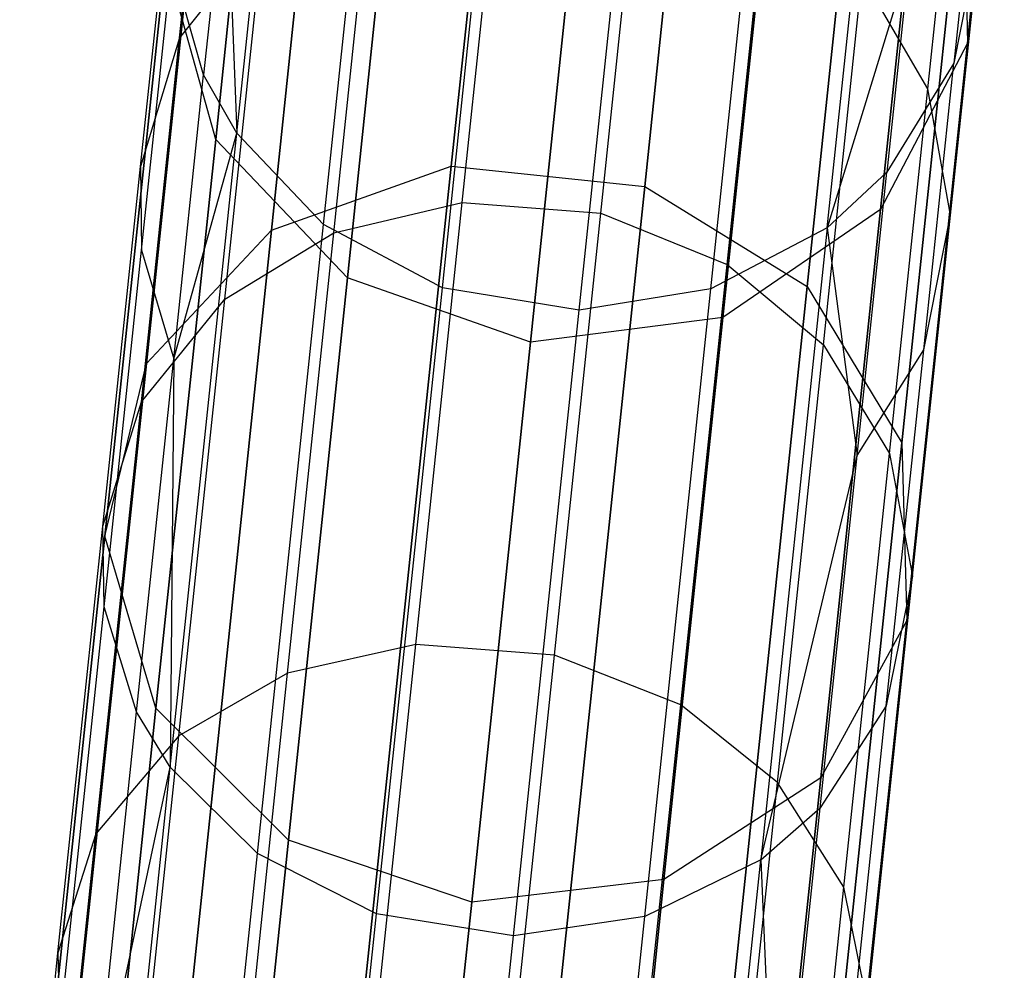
# Model space of a CAD drawing. Extents: x 0.3 to 7.1, y -3.38 to 3.38.
# Tile 371 of 394: x 3.89 to 4.14, y 2.92 to 3.15. Entities that reach past the tile are written whole.
import ezdxf

# ---------------------------------------------------------------- set-up
doc = ezdxf.new("R2010")
doc.units = 0
doc.header["$LTSCALE"] = 2.54
doc.layers.get('0').update_dxf_attribs({"linetype": 'CONTINUOUS'})

# ---------------------------------------------------------------- blocks, each defined once
blk = doc.blocks.new('SINGLES_B_BB_STL')
at = {"color": 0}
for p, q in [((4.01501, 3.26127, 16.12262), (3.99952, 3.11387, 15.72064)), ((4.01501, 3.26127, 16.12262), (3.99952, 3.11387, 15.72064)), ((3.99952, 3.11387, 12.54063), (4.01501, 3.26127, 12.13865)), ((3.99952, 3.11387, 12.54063), (4.01501, 3.26127, 12.13865)), ((4.06261, 3.25627, 16.12262), (4.04712, 3.10887, 15.72064)), ((4.06261, 3.25627, 16.12262), (4.04712, 3.10887, 15.72064)), ((4.04712, 3.10887, 12.54063), (4.06261, 3.25627, 12.13865)), ((4.04712, 3.10887, 12.54063), (4.06261, 3.25627, 12.13865)), ((3.97063, 3.24446, 16.12883), (3.95525, 3.09814, 15.72978)), ((3.97063, 3.24446, 16.12883), (3.95525, 3.09814, 15.72978)), ((3.95525, 3.09814, 12.53148), (3.97063, 3.24446, 12.13244)), ((3.95525, 3.09814, 12.53148), (3.97063, 3.24446, 12.13244)), ((4.10253, 3.2306, 16.12883), (4.08715, 3.08427, 15.72978)), ((4.10253, 3.2306, 16.12883), (4.08715, 3.08427, 15.72978)), ((4.08715, 3.08427, 12.53148), (4.10253, 3.2306, 12.13244)), ((4.08715, 3.08427, 12.53148), (4.10253, 3.2306, 12.13244)), ((4.13566, 3.23056, 16.55685), (4.12658, 3.14415, 16.15306)), ((4.13566, 3.23056, 16.55685), (4.12658, 3.14415, 16.15306)), ((4.12658, 3.14415, 12.10821), (4.13566, 3.23056, 11.70442)), ((4.12658, 3.14415, 12.10821), (4.13566, 3.23056, 11.70442)), ((3.93263, 3.14548, 40.08492), (3.94021, 3.21757, 39.86695)), ((3.93263, 3.14548, 40.08492), (3.94021, 3.21757, 39.86695)), ((3.93963, 3.20968, 16.13981), (3.92445, 3.06527, 15.74599)), ((3.93963, 3.20968, 16.13981), (3.92445, 3.06527, 15.74599)), ((3.92445, 3.06527, 12.51528), (3.93963, 3.20968, 12.12146)), ((3.92445, 3.06527, 12.51528), (3.93963, 3.20968, 12.12146)), ((3.94672, 3.12194, 39.83979), (3.95583, 3.20857, 39.40597)), ((3.94672, 3.12194, 39.83979), (3.95583, 3.20857, 39.40597)), ((3.95046, 3.20548, 16.56315), (3.94151, 3.12039, 16.16554)), ((3.95046, 3.20548, 16.56315), (3.94151, 3.12039, 16.16554)), ((3.94151, 3.12039, 12.09573), (3.95046, 3.20548, 11.69812)), ((3.94151, 3.12039, 12.09573), (3.95046, 3.20548, 11.69812)), ((4.11682, 3.13293, 40.08749), (4.12441, 3.20521, 39.86895)), ((4.11682, 3.13293, 40.08749), (4.12441, 3.20521, 39.86895)), ((4.0022, 3.10489, 40.32333), (4.01183, 3.19651, 40.10727)), ((4.0022, 3.10489, 40.32333), (4.01183, 3.19651, 40.10727)), ((4.03634, 3.10231, 40.32381), (4.04597, 3.19397, 40.10767)), ((4.03634, 3.10231, 40.32381), (4.04597, 3.19397, 40.10767)), ((4.12561, 3.19013, 16.13981), (4.11043, 3.04572, 15.74599)), ((4.12561, 3.19013, 16.13981), (4.11043, 3.04572, 15.74599)), ((4.11043, 3.04572, 12.51528), (4.12561, 3.19013, 12.12146)), ((4.11043, 3.04572, 12.51528), (4.12561, 3.19013, 12.12146)), ((4.12877, 3.19202, 39.63196), (4.12322, 3.13918, 39.85003)), ((4.12877, 3.19202, 39.63196), (4.12322, 3.13918, 39.85003)), ((4.12561, 3.19013, 16.13981), (4.12658, 3.14415, 16.15306)), ((4.12561, 3.19013, 16.13981), (4.12658, 3.14415, 16.15306)), ((4.12561, 3.19013, 12.12146), (4.12658, 3.14415, 12.10821)), ((4.12561, 3.19013, 12.12146), (4.12658, 3.14415, 12.10821)), ((3.94404, 3.18875, 39.62742), (3.93854, 3.13635, 39.84367)), ((3.94404, 3.18875, 39.62742), (3.93854, 3.13635, 39.84367)), ((3.94404, 3.18875, 39.62742), (3.94672, 3.12194, 39.83979)), ((3.94404, 3.18875, 39.62742), (3.94672, 3.12194, 39.83979)), ((3.9706, 3.09742, 40.31823), (3.98019, 3.18866, 40.10307)), ((3.9706, 3.09742, 40.31823), (3.98019, 3.18866, 40.10307)), ((4.11415, 3.18827, 16.56315), (4.10521, 3.10318, 16.16554)), ((4.11415, 3.18827, 16.56315), (4.10521, 3.10318, 16.16554)), ((4.10521, 3.10318, 12.09573), (4.11415, 3.18827, 11.69812)), ((4.10521, 3.10318, 12.09573), (4.11415, 3.18827, 11.69812)), ((3.96808, 3.0995, 39.83401), (3.97712, 3.18546, 39.40354)), ((3.96808, 3.0995, 39.83401), (3.97712, 3.18546, 39.40354)), ((3.92302, 3.11377, 40.0726), (3.9305, 3.18497, 39.85733)), ((3.92302, 3.11377, 40.0726), (3.9305, 3.18497, 39.85733)), ((4.09205, 3.09868, 39.83751), (4.10112, 3.18505, 39.40501)), ((4.09205, 3.09868, 39.83751), (4.10112, 3.18505, 39.40501)), ((4.06742, 3.08969, 40.31938), (4.07702, 3.18101, 40.10402)), ((4.06742, 3.08969, 40.31938), (4.07702, 3.18101, 40.10402)), ((4.1224, 3.10176, 40.07597), (4.12991, 3.17321, 39.85996)), ((4.1224, 3.10176, 40.07597), (4.12991, 3.17321, 39.85996)), ((4.12991, 3.17321, 39.85996), (4.12322, 3.13918, 39.85003)), ((4.12991, 3.17321, 39.85996), (4.12322, 3.13918, 39.85003)), ((3.95324, 3.17171, 40.09562), (3.93263, 3.14548, 40.08492)), ((3.95324, 3.17171, 40.09562), (3.93263, 3.14548, 40.08492)), ((3.94373, 3.08114, 40.30919), (3.95324, 3.17171, 40.09562)), ((3.94373, 3.08114, 40.30919), (3.95324, 3.17171, 40.09562)), ((3.9828, 3.17048, 16.56762), (3.97396, 3.08633, 16.17439)), ((3.9828, 3.17048, 16.56762), (3.97396, 3.08633, 16.17439)), ((3.97396, 3.08633, 12.08688), (3.9828, 3.17048, 11.69365)), ((3.97396, 3.08633, 12.08688), (3.9828, 3.17048, 11.69365)), ((3.99731, 3.0839, 39.83043), (4.0063, 3.16946, 39.40204)), ((3.99731, 3.0839, 39.83043), (4.0063, 3.16946, 39.40204)), ((4.0634, 3.08365, 39.83235), (4.07241, 3.16942, 39.40284)), ((4.0634, 3.08365, 39.83235), (4.07241, 3.16942, 39.40284)), ((3.92913, 3.1649, 16.15306), (3.91419, 3.0228, 15.76553)), ((3.92913, 3.1649, 16.15306), (3.91419, 3.0228, 15.76553)), ((3.91419, 3.0228, 12.49574), (3.92913, 3.1649, 12.10821)), ((3.91419, 3.0228, 12.49574), (3.92913, 3.1649, 12.10821)), ((3.92328, 3.0932, 40.06487), (3.93071, 3.16384, 39.85129)), ((3.92328, 3.0932, 40.06487), (3.93071, 3.16384, 39.85129)), ((3.94151, 3.12039, 16.16554), (3.92913, 3.1649, 16.15306)), ((3.94151, 3.12039, 16.16554), (3.92913, 3.1649, 16.15306)), ((3.94151, 3.12039, 12.09573), (3.92913, 3.1649, 12.10821)), ((3.94151, 3.12039, 12.09573), (3.92913, 3.1649, 12.10821)), ((3.93854, 3.13635, 39.84367), (3.93071, 3.16384, 39.85129)), ((3.93854, 3.13635, 39.84367), (3.93071, 3.16384, 39.85129)), ((4.03103, 3.07837, 39.82986), (4.04002, 3.16386, 39.4018)), ((4.03103, 3.07837, 39.82986), (4.04002, 3.16386, 39.4018)), ((4.11225, 3.16464, 39.62614), (4.09205, 3.09868, 39.83751)), ((4.11225, 3.16464, 39.62614), (4.09205, 3.09868, 39.83751)), ((4.11225, 3.16464, 39.62614), (4.10676, 3.11237, 39.84186)), ((4.11225, 3.16464, 39.62614), (4.10676, 3.11237, 39.84186)), ((4.07524, 3.16077, 16.56762), (4.06639, 3.07661, 16.17439)), ((4.07524, 3.16077, 16.56762), (4.06639, 3.07661, 16.17439)), ((4.06639, 3.07661, 12.08688), (4.07524, 3.16077, 11.69365)), ((4.06639, 3.07661, 12.08688), (4.07524, 3.16077, 11.69365)), ((4.09113, 3.06985, 40.31118), (4.10066, 3.16057, 40.09725)), ((4.09113, 3.06985, 40.31118), (4.10066, 3.16057, 40.09725)), ((4.11682, 3.13293, 40.08749), (4.10066, 3.16057, 40.09725)), ((4.11682, 3.13293, 40.08749), (4.10066, 3.16057, 40.09725)), ((4.01902, 3.07053, 16.17758), (4.02783, 3.15435, 16.56923)), ((4.01902, 3.07053, 16.17758), (4.02783, 3.15435, 16.56923)), ((4.02783, 3.15435, 11.69203), (4.01902, 3.07053, 12.08369)), ((4.02783, 3.15435, 11.69203), (4.01902, 3.07053, 12.08369)), ((3.93263, 3.14548, 40.08492), (3.92302, 3.11377, 40.0726)), ((3.93263, 3.14548, 40.08492), (3.92302, 3.11377, 40.0726)), ((3.92322, 3.05587, 40.29623), (3.93263, 3.14548, 40.08492)), ((3.92322, 3.05587, 40.29623), (3.93263, 3.14548, 40.08492)), ((4.12658, 3.14415, 16.15306), (4.10521, 3.10318, 16.16554)), ((4.12658, 3.14415, 16.15306), (4.10521, 3.10318, 16.16554)), ((4.12658, 3.14415, 12.10821), (4.10521, 3.10318, 12.09573)), ((4.12658, 3.14415, 12.10821), (4.10521, 3.10318, 12.09573)), ((4.12658, 3.14415, 16.15306), (4.11164, 3.00205, 15.76553)), ((4.12658, 3.14415, 16.15306), (4.11164, 3.00205, 15.76553)), ((4.11164, 3.00205, 12.49574), (4.12658, 3.14415, 12.10821)), ((4.11164, 3.00205, 12.49574), (4.12658, 3.14415, 12.10821)), ((4.12322, 3.13918, 39.85003), (4.10676, 3.11237, 39.84186)), ((4.12322, 3.13918, 39.85003), (4.10676, 3.11237, 39.84186)), ((4.11581, 3.06866, 40.06325), (4.12322, 3.13918, 39.85003)), ((4.11581, 3.06866, 40.06325), (4.12322, 3.13918, 39.85003)), ((3.93119, 3.06642, 40.0551), (3.93854, 3.13635, 39.84367)), ((3.93119, 3.06642, 40.0551), (3.93854, 3.13635, 39.84367)), ((3.94672, 3.12194, 39.83979), (3.93854, 3.13635, 39.84367)), ((3.94672, 3.12194, 39.83979), (3.93854, 3.13635, 39.84367)), ((4.10737, 3.04309, 40.29934), (4.11682, 3.13293, 40.08749)), ((4.10737, 3.04309, 40.29934), (4.11682, 3.13293, 40.08749)), ((4.1224, 3.10176, 40.07597), (4.11682, 3.13293, 40.08749)), ((4.1224, 3.10176, 40.07597), (4.11682, 3.13293, 40.08749)), ((3.94151, 3.12039, 16.16554), (3.92681, 2.98046, 15.78394)), ((3.94151, 3.12039, 16.16554), (3.92681, 2.98046, 15.78394)), ((3.92681, 2.98046, 12.47733), (3.94151, 3.12039, 12.09573)), ((3.92681, 2.98046, 12.47733), (3.94151, 3.12039, 12.09573)), ((3.93032, 2.9659, 40.25404), (3.94672, 3.12194, 39.83979)), ((3.93032, 2.9659, 40.25404), (3.94672, 3.12194, 39.83979)), ((3.93119, 3.06642, 40.0551), (3.94672, 3.12194, 39.83979)), ((3.93119, 3.06642, 40.0551), (3.94672, 3.12194, 39.83979)), ((3.97396, 3.08633, 16.17439), (3.94151, 3.12039, 16.16554)), ((3.97396, 3.08633, 16.17439), (3.94151, 3.12039, 16.16554)), ((3.97396, 3.08633, 12.08688), (3.94151, 3.12039, 12.09573)), ((3.97396, 3.08633, 12.08688), (3.94151, 3.12039, 12.09573)), ((3.96808, 3.0995, 39.83401), (3.94672, 3.12194, 39.83979)), ((3.96808, 3.0995, 39.83401), (3.94672, 3.12194, 39.83979)), ((3.91372, 3.02527, 40.28129), (3.92302, 3.11377, 40.0726)), ((3.91372, 3.02527, 40.28129), (3.92302, 3.11377, 40.0726)), ((3.92302, 3.11377, 40.0726), (3.92328, 3.0932, 40.06487)), ((3.92302, 3.11377, 40.0726), (3.92328, 3.0932, 40.06487)), ((3.95525, 3.09814, 15.72978), (3.99952, 3.11387, 15.72064)), ((3.95525, 3.09814, 15.72978), (3.99952, 3.11387, 15.72064)), ((3.95525, 3.09814, 12.53148), (3.99952, 3.11387, 12.54063)), ((3.95525, 3.09814, 12.53148), (3.99952, 3.11387, 12.54063)), ((3.99952, 3.11387, 15.72064), (3.97826, 2.91163, 15.34353)), ((3.99952, 3.11387, 15.72064), (3.97826, 2.91163, 15.34353)), ((3.97826, 2.91163, 12.91774), (3.99952, 3.11387, 12.54063)), ((3.97826, 2.91163, 12.91774), (3.99952, 3.11387, 12.54063)), ((3.99952, 3.11387, 15.72064), (4.04712, 3.10887, 15.72064)), ((3.99952, 3.11387, 15.72064), (4.04712, 3.10887, 15.72064)), ((3.99952, 3.11387, 12.54063), (4.04712, 3.10887, 12.54063)), ((3.99952, 3.11387, 12.54063), (4.04712, 3.10887, 12.54063)), ((4.09205, 3.09868, 39.83751), (4.10676, 3.11237, 39.84186)), ((4.09205, 3.09868, 39.83751), (4.10676, 3.11237, 39.84186)), ((4.09942, 3.04261, 40.05279), (4.10676, 3.11237, 39.84186)), ((4.09942, 3.04261, 40.05279), (4.10676, 3.11237, 39.84186)), ((4.04712, 3.10887, 15.72064), (4.02586, 2.90663, 15.34353)), ((4.04712, 3.10887, 15.72064), (4.02586, 2.90663, 15.34353)), ((4.02586, 2.90663, 12.91774), (4.04712, 3.10887, 12.54063)), ((4.02586, 2.90663, 12.91774), (4.04712, 3.10887, 12.54063)), ((4.04712, 3.10887, 15.72064), (4.08715, 3.08427, 15.72978)), ((4.04712, 3.10887, 15.72064), (4.08715, 3.08427, 15.72978)), ((4.04712, 3.10887, 12.54063), (4.08715, 3.08427, 12.53148)), ((4.04712, 3.10887, 12.54063), (4.08715, 3.08427, 12.53148)), ((3.9706, 3.09742, 40.31823), (4.0022, 3.10489, 40.32333)), ((3.9706, 3.09742, 40.31823), (4.0022, 3.10489, 40.32333)), ((3.99077, 2.99609, 40.5311), (4.0022, 3.10489, 40.32333)), ((3.99077, 2.99609, 40.5311), (4.0022, 3.10489, 40.32333)), ((4.0022, 3.10489, 40.32333), (4.03634, 3.10231, 40.32381)), ((4.0022, 3.10489, 40.32333), (4.03634, 3.10231, 40.32381)), ((4.10521, 3.10318, 16.16554), (4.06639, 3.07661, 16.17439)), ((4.10521, 3.10318, 16.16554), (4.06639, 3.07661, 16.17439)), ((4.10521, 3.10318, 12.09573), (4.06639, 3.07661, 12.08688)), ((4.10521, 3.10318, 12.09573), (4.06639, 3.07661, 12.08688)), ((4.10521, 3.10318, 16.16554), (4.0905, 2.96325, 15.78394)), ((4.10521, 3.10318, 16.16554), (4.0905, 2.96325, 15.78394)), ((4.0905, 2.96325, 12.47733), (4.10521, 3.10318, 12.09573)), ((4.0905, 2.96325, 12.47733), (4.10521, 3.10318, 12.09573)), ((4.0249, 2.99347, 40.53166), (4.03634, 3.10231, 40.32381)), ((4.0249, 2.99347, 40.53166), (4.03634, 3.10231, 40.32381)), ((4.03634, 3.10231, 40.32381), (4.06742, 3.08969, 40.31938)), ((4.03634, 3.10231, 40.32381), (4.06742, 3.08969, 40.31938)), ((4.11307, 3.01296, 40.28537), (4.1224, 3.10176, 40.07597)), ((4.11307, 3.01296, 40.28537), (4.1224, 3.10176, 40.07597)), ((4.11581, 3.06866, 40.06325), (4.1224, 3.10176, 40.07597)), ((4.11581, 3.06866, 40.06325), (4.1224, 3.10176, 40.07597)), ((3.92445, 3.06527, 15.74599), (3.95525, 3.09814, 15.72978)), ((3.92445, 3.06527, 15.74599), (3.95525, 3.09814, 15.72978)), ((3.92445, 3.06527, 12.51528), (3.95525, 3.09814, 12.53148)), ((3.92445, 3.06527, 12.51528), (3.95525, 3.09814, 12.53148)), ((3.95525, 3.09814, 15.72978), (3.93415, 2.89738, 15.35544)), ((3.95525, 3.09814, 15.72978), (3.93415, 2.89738, 15.35544)), ((3.93415, 2.89738, 12.90583), (3.95525, 3.09814, 12.53148)), ((3.93415, 2.89738, 12.90583), (3.95525, 3.09814, 12.53148)), ((3.95181, 2.94466, 40.24506), (3.96808, 3.0995, 39.83401)), ((3.95181, 2.94466, 40.24506), (3.96808, 3.0995, 39.83401)), ((3.99731, 3.0839, 39.83043), (3.96808, 3.0995, 39.83401)), ((3.99731, 3.0839, 39.83043), (3.96808, 3.0995, 39.83401)), ((4.09205, 3.09868, 39.83751), (4.0634, 3.08365, 39.83235)), ((4.09205, 3.09868, 39.83751), (4.0634, 3.08365, 39.83235)), ((4.09205, 3.09868, 39.83751), (4.0757, 2.94312, 40.25049)), ((4.09205, 3.09868, 39.83751), (4.0757, 2.94312, 40.25049)), ((4.09205, 3.09868, 39.83751), (4.09942, 3.04261, 40.05279)), ((4.09205, 3.09868, 39.83751), (4.09942, 3.04261, 40.05279)), ((3.94373, 3.08114, 40.30919), (3.9706, 3.09742, 40.31823)), ((3.94373, 3.08114, 40.30919), (3.9706, 3.09742, 40.31823)), ((3.95922, 2.98907, 40.52514), (3.9706, 3.09742, 40.31823)), ((3.95922, 2.98907, 40.52514), (3.9706, 3.09742, 40.31823)), ((3.91406, 3.0054, 40.27191), (3.92328, 3.0932, 40.06487)), ((3.91406, 3.0054, 40.27191), (3.92328, 3.0932, 40.06487)), ((3.92328, 3.0932, 40.06487), (3.93119, 3.06642, 40.0551)), ((3.92328, 3.0932, 40.06487), (3.93119, 3.06642, 40.0551)), ((4.05602, 2.98124, 40.52649), (4.06742, 3.08969, 40.31938)), ((4.05602, 2.98124, 40.52649), (4.06742, 3.08969, 40.31938)), ((4.06742, 3.08969, 40.31938), (4.09113, 3.06985, 40.31118)), ((4.06742, 3.08969, 40.31938), (4.09113, 3.06985, 40.31118)), ((3.97396, 3.08633, 16.17439), (3.95941, 2.94794, 15.79699)), ((3.97396, 3.08633, 16.17439), (3.95941, 2.94794, 15.79699)), ((3.95941, 2.94794, 12.46428), (3.97396, 3.08633, 12.08688)), ((3.95941, 2.94794, 12.46428), (3.97396, 3.08633, 12.08688)), ((4.01902, 3.07053, 16.17758), (3.97396, 3.08633, 16.17439)), ((4.01902, 3.07053, 16.17758), (3.97396, 3.08633, 16.17439)), ((4.01902, 3.07053, 12.08369), (3.97396, 3.08633, 12.08688)), ((4.01902, 3.07053, 12.08369), (3.97396, 3.08633, 12.08688)), ((3.98111, 2.92982, 40.2395), (3.99731, 3.0839, 39.83043)), ((3.98111, 2.92982, 40.2395), (3.99731, 3.0839, 39.83043)), ((4.03103, 3.07837, 39.82986), (3.99731, 3.0839, 39.83043)), ((4.03103, 3.07837, 39.82986), (3.99731, 3.0839, 39.83043)), ((4.0634, 3.08365, 39.83235), (4.03103, 3.07837, 39.82986)), ((4.0634, 3.08365, 39.83235), (4.03103, 3.07837, 39.82986)), ((4.04716, 2.92916, 40.24247), (4.0634, 3.08365, 39.83235)), ((4.04716, 2.92916, 40.24247), (4.0634, 3.08365, 39.83235)), ((4.08715, 3.08427, 15.72978), (4.06605, 2.88352, 15.35544)), ((4.08715, 3.08427, 15.72978), (4.06605, 2.88352, 15.35544)), ((4.06605, 2.88352, 12.90583), (4.08715, 3.08427, 12.53148)), ((4.06605, 2.88352, 12.90583), (4.08715, 3.08427, 12.53148)), ((4.08715, 3.08427, 15.72978), (4.11043, 3.04572, 15.74599)), ((4.08715, 3.08427, 15.72978), (4.11043, 3.04572, 15.74599)), ((4.08715, 3.08427, 12.53148), (4.11043, 3.04572, 12.51528)), ((4.08715, 3.08427, 12.53148), (4.11043, 3.04572, 12.51528)), ((3.92322, 3.05587, 40.29623), (3.94373, 3.08114, 40.30919)), ((3.92322, 3.05587, 40.29623), (3.94373, 3.08114, 40.30919)), ((3.93242, 2.97359, 40.51458), (3.94373, 3.08114, 40.30919)), ((3.93242, 2.97359, 40.51458), (3.94373, 3.08114, 40.30919)), ((4.01485, 2.9244, 40.23862), (4.03103, 3.07837, 39.82986)), ((4.01485, 2.9244, 40.23862), (4.03103, 3.07837, 39.82986)), ((4.06639, 3.07661, 16.17439), (4.01902, 3.07053, 16.17758)), ((4.06639, 3.07661, 16.17439), (4.01902, 3.07053, 16.17758)), ((4.06639, 3.07661, 12.08688), (4.01902, 3.07053, 12.08369)), ((4.06639, 3.07661, 12.08688), (4.01902, 3.07053, 12.08369)), ((4.06639, 3.07661, 16.17439), (4.05185, 2.93823, 15.79699)), ((4.06639, 3.07661, 16.17439), (4.05185, 2.93823, 15.79699)), ((4.05185, 2.93823, 12.46428), (4.06639, 3.07661, 12.08688)), ((4.05185, 2.93823, 12.46428), (4.06639, 3.07661, 12.08688)), ((4.00454, 2.9327, 15.8017), (4.01902, 3.07053, 16.17758)), ((4.00454, 2.9327, 15.8017), (4.01902, 3.07053, 16.17758)), ((4.01902, 3.07053, 12.08369), (4.00454, 2.9327, 12.45957)), ((4.01902, 3.07053, 12.08369), (4.00454, 2.9327, 12.45957)), ((4.07981, 2.96212, 40.51691), (4.09113, 3.06985, 40.31118)), ((4.07981, 2.96212, 40.51691), (4.09113, 3.06985, 40.31118)), ((4.09113, 3.06985, 40.31118), (4.10737, 3.04309, 40.29934)), ((4.09113, 3.06985, 40.31118), (4.10737, 3.04309, 40.29934)), ((4.09942, 3.04261, 40.05279), (4.11581, 3.06866, 40.06325)), ((4.09942, 3.04261, 40.05279), (4.11581, 3.06866, 40.06325)), ((4.10659, 2.98101, 40.26994), (4.11581, 3.06866, 40.06325)), ((4.10659, 2.98101, 40.26994), (4.11581, 3.06866, 40.06325)), ((3.92445, 3.06527, 15.74599), (3.90363, 2.86714, 15.37654)), ((3.92445, 3.06527, 15.74599), (3.90363, 2.86714, 15.37654)), ((3.90363, 2.86714, 12.88473), (3.92445, 3.06527, 12.51528)), ((3.90363, 2.86714, 12.88473), (3.92445, 3.06527, 12.51528)), ((3.91419, 3.0228, 15.76553), (3.92445, 3.06527, 15.74599)), ((3.91419, 3.0228, 15.76553), (3.92445, 3.06527, 15.74599)), ((3.91419, 3.0228, 12.49574), (3.92445, 3.06527, 12.51528)), ((3.91419, 3.0228, 12.49574), (3.92445, 3.06527, 12.51528)), ((3.92205, 2.9795, 40.26006), (3.93119, 3.06642, 40.0551)), ((3.92205, 2.9795, 40.26006), (3.93119, 3.06642, 40.0551)), ((3.93119, 3.06642, 40.0551), (3.93032, 2.9659, 40.25404)), ((3.93119, 3.06642, 40.0551), (3.93032, 2.9659, 40.25404)), ((3.91203, 2.94947, 40.49943), (3.92322, 3.05587, 40.29623)), ((3.91203, 2.94947, 40.49943), (3.92322, 3.05587, 40.29623)), ((3.91372, 3.02527, 40.28129), (3.92322, 3.05587, 40.29623)), ((3.91372, 3.02527, 40.28129), (3.92322, 3.05587, 40.29623)), ((4.11043, 3.04572, 15.74599), (4.08961, 2.8476, 15.37654)), ((4.11043, 3.04572, 15.74599), (4.08961, 2.8476, 15.37654)), ((4.08961, 2.8476, 12.88473), (4.11043, 3.04572, 12.51528)), ((4.08961, 2.8476, 12.88473), (4.11043, 3.04572, 12.51528)), ((4.11043, 3.04572, 15.74599), (4.11164, 3.00205, 15.76553)), ((4.11043, 3.04572, 15.74599), (4.11164, 3.00205, 15.76553)), ((4.11043, 3.04572, 12.51528), (4.11164, 3.00205, 12.49574)), ((4.11043, 3.04572, 12.51528), (4.11164, 3.00205, 12.49574)), ((4.0757, 2.94312, 40.25049), (4.09942, 3.04261, 40.05279)), ((4.0757, 2.94312, 40.25049), (4.09942, 3.04261, 40.05279)), ((4.09031, 2.9559, 40.25726), (4.09942, 3.04261, 40.05279)), ((4.09031, 2.9559, 40.25726), (4.09942, 3.04261, 40.05279)), ((4.09616, 2.93641, 40.50306), (4.10737, 3.04309, 40.29934)), ((4.09616, 2.93641, 40.50306), (4.10737, 3.04309, 40.29934)), ((4.10737, 3.04309, 40.29934), (4.11307, 3.01296, 40.28537)), ((4.10737, 3.04309, 40.29934), (4.11307, 3.01296, 40.28537)), ((3.90267, 2.92019, 40.48197), (3.91372, 3.02527, 40.28129)), ((3.90267, 2.92019, 40.48197), (3.91372, 3.02527, 40.28129)), ((3.91406, 3.0054, 40.27191), (3.91372, 3.02527, 40.28129)), ((3.91406, 3.0054, 40.27191), (3.91372, 3.02527, 40.28129)), ((3.91419, 3.0228, 15.76553), (3.8937, 2.82784, 15.40198)), ((3.91419, 3.0228, 15.76553), (3.8937, 2.82784, 15.40198)), ((3.8937, 2.82784, 12.85928), (3.91419, 3.0228, 12.49574)), ((3.8937, 2.82784, 12.85928), (3.91419, 3.0228, 12.49574)), ((3.92681, 2.98046, 15.78394), (3.91419, 3.0228, 15.76553)), ((3.92681, 2.98046, 15.78394), (3.91419, 3.0228, 15.76553)), ((3.92681, 2.98046, 12.47733), (3.91419, 3.0228, 12.49574)), ((3.92681, 2.98046, 12.47733), (3.91419, 3.0228, 12.49574)), ((4.10198, 2.90751, 40.48675), (4.11307, 3.01296, 40.28537)), ((4.10198, 2.90751, 40.48675), (4.11307, 3.01296, 40.28537)), ((4.11307, 3.01296, 40.28537), (4.10659, 2.98101, 40.26994)), ((4.11307, 3.01296, 40.28537), (4.10659, 2.98101, 40.26994)), ((3.9031, 2.90115, 40.47101), (3.91406, 3.0054, 40.27191)), ((3.9031, 2.90115, 40.47101), (3.91406, 3.0054, 40.27191)), ((3.92205, 2.9795, 40.26006), (3.91406, 3.0054, 40.27191)), ((3.92205, 2.9795, 40.26006), (3.91406, 3.0054, 40.27191)), ((4.11164, 3.00205, 15.76553), (4.0905, 2.96325, 15.78394)), ((4.11164, 3.00205, 15.76553), (4.0905, 2.96325, 15.78394)), ((4.11164, 3.00205, 12.49574), (4.0905, 2.96325, 12.47733)), ((4.11164, 3.00205, 12.49574), (4.0905, 2.96325, 12.47733)), ((4.11164, 3.00205, 15.76553), (4.09115, 2.80709, 15.40198)), ((4.11164, 3.00205, 15.76553), (4.09115, 2.80709, 15.40198)), ((4.09115, 2.80709, 12.85928), (4.11164, 3.00205, 12.49574)), ((4.09115, 2.80709, 12.85928), (4.11164, 3.00205, 12.49574)), ((3.99077, 2.99609, 40.5311), (3.95922, 2.98907, 40.52514)), ((3.99077, 2.99609, 40.5311), (3.95922, 2.98907, 40.52514)), ((3.9776, 2.87078, 40.72924), (3.99077, 2.99609, 40.5311)), ((3.9776, 2.87078, 40.72924), (3.99077, 2.99609, 40.5311)), ((4.0249, 2.99347, 40.53166), (3.99077, 2.99609, 40.5311)), ((4.0249, 2.99347, 40.53166), (3.99077, 2.99609, 40.5311)), ((4.01173, 2.86811, 40.72988), (4.0249, 2.99347, 40.53166)), ((4.01173, 2.86811, 40.72988), (4.0249, 2.99347, 40.53166)), ((4.05602, 2.98124, 40.52649), (4.0249, 2.99347, 40.53166)), ((4.05602, 2.98124, 40.52649), (4.0249, 2.99347, 40.53166)), ((3.95922, 2.98907, 40.52514), (3.93242, 2.97359, 40.51458)), ((3.95922, 2.98907, 40.52514), (3.93242, 2.97359, 40.51458)), ((3.9461, 2.86428, 40.72246), (3.95922, 2.98907, 40.52514)), ((3.9461, 2.86428, 40.72246), (3.95922, 2.98907, 40.52514)), ((3.92681, 2.98046, 15.78394), (3.90663, 2.78848, 15.42595)), ((3.92681, 2.98046, 15.78394), (3.90663, 2.78848, 15.42595)), ((3.90663, 2.78848, 12.83532), (3.92681, 2.98046, 12.47733)), ((3.90663, 2.78848, 12.83532), (3.92681, 2.98046, 12.47733)), ((3.9112, 2.87629, 40.45716), (3.92205, 2.9795, 40.26006)), ((3.9112, 2.87629, 40.45716), (3.92205, 2.9795, 40.26006)), ((3.93032, 2.9659, 40.25404), (3.92205, 2.9795, 40.26006)), ((3.93032, 2.9659, 40.25404), (3.92205, 2.9795, 40.26006)), ((3.95941, 2.94794, 15.79699), (3.92681, 2.98046, 15.78394)), ((3.95941, 2.94794, 15.79699), (3.92681, 2.98046, 15.78394)), ((3.95941, 2.94794, 12.46428), (3.92681, 2.98046, 12.47733)), ((3.95941, 2.94794, 12.46428), (3.92681, 2.98046, 12.47733)), ((4.0429, 2.85633, 40.724), (4.05602, 2.98124, 40.52649)), ((4.0429, 2.85633, 40.724), (4.05602, 2.98124, 40.52649)), ((4.07981, 2.96212, 40.51691), (4.05602, 2.98124, 40.52649)), ((4.07981, 2.96212, 40.51691), (4.05602, 2.98124, 40.52649)), ((4.10659, 2.98101, 40.26994), (4.09031, 2.9559, 40.25726)), ((4.10659, 2.98101, 40.26994), (4.09031, 2.9559, 40.25726)), ((4.09565, 2.87693, 40.46872), (4.10659, 2.98101, 40.26994)), ((4.09565, 2.87693, 40.46872), (4.10659, 2.98101, 40.26994)), ((3.93242, 2.97359, 40.51458), (3.91203, 2.94947, 40.49943)), ((3.93242, 2.97359, 40.51458), (3.91203, 2.94947, 40.49943)), ((3.9194, 2.84972, 40.71046), (3.93242, 2.97359, 40.51458)), ((3.9194, 2.84972, 40.71046), (3.93242, 2.97359, 40.51458)), ((3.9071, 2.74496, 40.63713), (3.93032, 2.9659, 40.25404)), ((3.9071, 2.74496, 40.63713), (3.93032, 2.9659, 40.25404)), ((3.9112, 2.87629, 40.45716), (3.93032, 2.9659, 40.25404)), ((3.9112, 2.87629, 40.45716), (3.93032, 2.9659, 40.25404)), ((3.95181, 2.94466, 40.24506), (3.93032, 2.9659, 40.25404)), ((3.95181, 2.94466, 40.24506), (3.93032, 2.9659, 40.25404)), ((4.0905, 2.96325, 15.78394), (4.05185, 2.93823, 15.79699)), ((4.0905, 2.96325, 15.78394), (4.05185, 2.93823, 15.79699)), ((4.0905, 2.96325, 12.47733), (4.05185, 2.93823, 12.46428)), ((4.0905, 2.96325, 12.47733), (4.05185, 2.93823, 12.46428)), ((4.0905, 2.96325, 15.78394), (4.07032, 2.77127, 15.42595)), ((4.0905, 2.96325, 15.78394), (4.07032, 2.77127, 15.42595)), ((4.07032, 2.77127, 12.83532), (4.0905, 2.96325, 12.47733)), ((4.07032, 2.77127, 12.83532), (4.0905, 2.96325, 12.47733)), ((4.06677, 2.83805, 40.7131), (4.07981, 2.96212, 40.51691)), ((4.06677, 2.83805, 40.7131), (4.07981, 2.96212, 40.51691)), ((4.09616, 2.93641, 40.50306), (4.07981, 2.96212, 40.51691)), ((4.09616, 2.93641, 40.50306), (4.07981, 2.96212, 40.51691)), ((4.0757, 2.94312, 40.25049), (4.09031, 2.9559, 40.25726)), ((4.0757, 2.94312, 40.25049), (4.09031, 2.9559, 40.25726)), ((4.07949, 2.85293, 40.45389), (4.09031, 2.9559, 40.25726)), ((4.07949, 2.85293, 40.45389), (4.09031, 2.9559, 40.25726)), ((3.89915, 2.82691, 40.69322), (3.91203, 2.94947, 40.49943)), ((3.89915, 2.82691, 40.69322), (3.91203, 2.94947, 40.49943)), ((3.91203, 2.94947, 40.49943), (3.90267, 2.92019, 40.48197)), ((3.91203, 2.94947, 40.49943), (3.90267, 2.92019, 40.48197)), ((3.95941, 2.94794, 15.79699), (3.93946, 2.75808, 15.44295)), ((3.95941, 2.94794, 15.79699), (3.93946, 2.75808, 15.44295)), ((3.93946, 2.75808, 12.81832), (3.95941, 2.94794, 12.46428)), ((3.93946, 2.75808, 12.81832), (3.95941, 2.94794, 12.46428)), ((4.00454, 2.9327, 15.8017), (3.95941, 2.94794, 15.79699)), ((4.00454, 2.9327, 15.8017), (3.95941, 2.94794, 15.79699)), ((4.00454, 2.9327, 12.45957), (3.95941, 2.94794, 12.46428)), ((4.00454, 2.9327, 12.45957), (3.95941, 2.94794, 12.46428)), ((3.92876, 2.72542, 40.6252), (3.95181, 2.94466, 40.24506)), ((3.92876, 2.72542, 40.6252), (3.95181, 2.94466, 40.24506)), ((3.98111, 2.92982, 40.2395), (3.95181, 2.94466, 40.24506)), ((3.98111, 2.92982, 40.2395), (3.95181, 2.94466, 40.24506)), ((4.0757, 2.94312, 40.25049), (4.04716, 2.92916, 40.24247)), ((4.0757, 2.94312, 40.25049), (4.04716, 2.92916, 40.24247)), ((4.05255, 2.72285, 40.63241), (4.0757, 2.94312, 40.25049)), ((4.05255, 2.72285, 40.63241), (4.0757, 2.94312, 40.25049)), ((4.0757, 2.94312, 40.25049), (4.07949, 2.85293, 40.45389)), ((4.0757, 2.94312, 40.25049), (4.07949, 2.85293, 40.45389)), ((4.05185, 2.93823, 15.79699), (4.00454, 2.9327, 15.8017)), ((4.05185, 2.93823, 15.79699), (4.00454, 2.9327, 15.8017)), ((4.05185, 2.93823, 12.46428), (4.00454, 2.9327, 12.45957)), ((4.05185, 2.93823, 12.46428), (4.00454, 2.9327, 12.45957)), ((4.05185, 2.93823, 15.79699), (4.03189, 2.74836, 15.44295)), ((4.05185, 2.93823, 15.79699), (4.03189, 2.74836, 15.44295)), ((4.03189, 2.74836, 12.81832), (4.05185, 2.93823, 12.46428)), ((4.03189, 2.74836, 12.81832), (4.05185, 2.93823, 12.46428)), ((4.08325, 2.81354, 40.69735), (4.09616, 2.93641, 40.50306)), ((4.08325, 2.81354, 40.69735), (4.09616, 2.93641, 40.50306)), ((4.10198, 2.90751, 40.48675), (4.09616, 2.93641, 40.50306)), ((4.10198, 2.90751, 40.48675), (4.09616, 2.93641, 40.50306)), ((3.98466, 2.7436, 15.44909), (4.00454, 2.9327, 15.8017)), ((3.98466, 2.7436, 15.44909), (4.00454, 2.9327, 15.8017)), ((4.00454, 2.9327, 12.45957), (3.98466, 2.7436, 12.81218)), ((4.00454, 2.9327, 12.45957), (3.98466, 2.7436, 12.81218)), ((3.95818, 2.71163, 40.6178), (3.98111, 2.92982, 40.2395)), ((3.95818, 2.71163, 40.6178), (3.98111, 2.92982, 40.2395)), ((4.01485, 2.9244, 40.23862), (3.98111, 2.92982, 40.2395)), ((4.01485, 2.9244, 40.23862), (3.98111, 2.92982, 40.2395)), ((4.04716, 2.92916, 40.24247), (4.01485, 2.9244, 40.23862)), ((4.04716, 2.92916, 40.24247), (4.01485, 2.9244, 40.23862)), ((4.02417, 2.71041, 40.62175), (4.04716, 2.92916, 40.24247)), ((4.02417, 2.71041, 40.62175), (4.04716, 2.92916, 40.24247)), ((3.99193, 2.70639, 40.61662), (4.01485, 2.9244, 40.23862)), ((3.99193, 2.70639, 40.61662), (4.01485, 2.9244, 40.23862)), ((3.88995, 2.79915, 40.67335), (3.90267, 2.92019, 40.48197)), ((3.88995, 2.79915, 40.67335), (3.90267, 2.92019, 40.48197)), ((3.90267, 2.92019, 40.48197), (3.9031, 2.90115, 40.47101)), ((3.90267, 2.92019, 40.48197), (3.9031, 2.90115, 40.47101))]:
    blk.add_line(p, q, dxfattribs=at)

msp = doc.modelspace()

# ---------------------------------------------------------------- block references
at = {"color": 0}
msp.add_blockref('SINGLES_B_BB_STL', (0, 0), dxfattribs=at)

doc.saveas('drawing.dxf')
